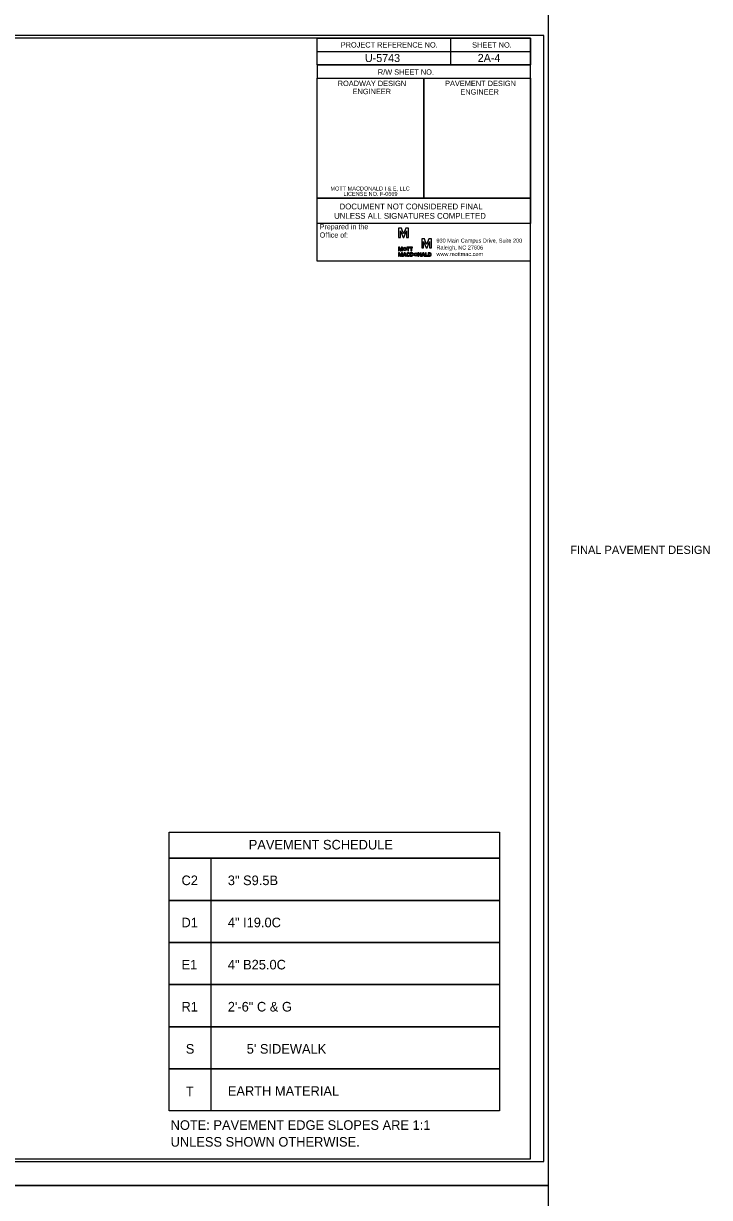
# Model space of a CAD drawing. Extents: x 1901670 to 1902225, y 193498 to 194278.
# Drawn here: x 1902085 to 1902149.3, y 193826.9 to 193936.9 of the extents above; entities that cross this region are included whole.
import ezdxf

# ---------------------------------------------------------------- set-up
doc = ezdxf.new("R2010")
doc.units = 0
for name, color, linetype in [('Old_Level_2', 7, 'Continuous'), ('Old_Level_42', 7, 'Continuous'), ('Old_Level_45', 7, 'Continuous'), ('Prop Dimension Text', 7, 'Continuous'), ('Prop Pavement Schedule Description CELL', 7, 'Continuous'), ('Sheet Border Standard 30in CELL', 7, 'Continuous'), ('Sheet Cutting Line CELL', 7, 'Continuous'), ('Sheet Data Field CELL', 7, 'Continuous'), ('Sheet Plot Border Inside CELL', 7, 'Continuous'), ('Sheet Plot Border Outside CELL', 7, 'Continuous'), ('Sheet Sticker Exception Certification CELL', 7, 'Continuous')]:
    doc.layers.add(name, color=color, linetype=linetype)

msp = doc.modelspace()

# ---------------------------------------------------------------- linework, layer by layer
at = {"layer": 'Old_Level_2'}
for p, q in [((1902120.44, 193917.7), (1902120.18, 193917.7)), ((1902120.18, 193917.7), (1902120.18, 193916.85)), ((1902120.18, 193916.85), (1902120.36, 193916.85)), ((1902120.36, 193916.85), (1902120.36, 193917.46)), ((1902120.36, 193917.46), (1902120.37, 193917.46)), ((1902120.37, 193917.46), (1902120.61, 193916.85)), ((1902120.64, 193917.17), (1902120.44, 193917.7)), ((1902120.61, 193916.85), (1902120.68, 193916.85)), ((1902120.65, 193917.17), (1902120.64, 193917.17)), ((1902120.64, 193917.17), (1902120.64, 193917.17)), ((1902120.85, 193917.7), (1902120.65, 193917.17)), ((1902120.65, 193917.17), (1902120.65, 193917.17)), ((1902120.68, 193916.85), (1902120.92, 193917.46)), ((1902121.1, 193917.7), (1902120.85, 193917.7)), ((1902120.92, 193917.46), (1902120.93, 193917.46)), ((1902120.93, 193917.46), (1902120.93, 193916.85)), ((1902120.93, 193916.85), (1902121.1, 193916.85)), ((1902121.1, 193916.85), (1902121.1, 193917.7)), ((1902120.28, 193915.92), (1902120.18, 193915.92)), ((1902120.18, 193915.92), (1902120.18, 193915.59)), ((1902120.25, 193915.59), (1902120.25, 193915.83)), ((1902120.25, 193915.83), (1902120.25, 193915.83)), ((1902120.25, 193915.83), (1902120.35, 193915.59)), ((1902120.25, 193915.83), (1902120.25, 193915.83)), ((1902120.36, 193915.72), (1902120.28, 193915.92)), ((1902120.44, 193915.92), (1902120.36, 193915.72)), ((1902120.38, 193915.59), (1902120.47, 193915.83)), ((1902120.54, 193915.92), (1902120.44, 193915.92)), ((1902120.47, 193915.83), (1902120.47, 193915.83)), ((1902120.47, 193915.83), (1902120.47, 193915.59)), ((1902120.47, 193915.83), (1902120.47, 193915.83)), ((1902120.47, 193915.83), (1902120.47, 193915.83)), ((1902120.54, 193915.59), (1902120.54, 193915.92)), ((1902120.54, 193915.59), (1902120.54, 193915.92)), ((1902122.6, 193916.71), (1902122.35, 193916.71)), ((1902122.35, 193916.71), (1902122.35, 193915.86)), ((1902122.35, 193915.86), (1902122.53, 193915.86)), ((1902122.53, 193915.86), (1902122.53, 193916.47)), ((1902122.53, 193916.47), (1902122.53, 193916.47)), ((1902122.53, 193916.47), (1902122.77, 193915.86)), ((1902122.8, 193916.18), (1902122.6, 193916.71)), ((1902122.77, 193915.86), (1902122.85, 193915.86)), ((1902122.81, 193916.18), (1902122.8, 193916.18)), ((1902122.8, 193916.18), (1902122.8, 193916.18)), ((1902123.01, 193916.71), (1902122.81, 193916.18)), ((1902122.81, 193916.18), (1902122.81, 193916.18)), ((1902122.85, 193915.86), (1902123.08, 193916.47)), ((1902123.27, 193916.71), (1902123.01, 193916.71)), ((1902123.08, 193916.47), (1902123.09, 193916.47)), ((1902123.09, 193916.47), (1902123.09, 193915.86)), ((1902123.09, 193915.86), (1902123.27, 193915.86)), ((1902123.27, 193915.86), (1902123.27, 193916.71)), ((1902120.18, 193915.59), (1902120.25, 193915.59)), ((1902120.28, 193915.41), (1902120.18, 193915.41)), ((1902120.18, 193915.41), (1902120.18, 193915.09)), ((1902120.18, 193915.09), (1902120.25, 193915.09)), ((1902120.25, 193915.09), (1902120.25, 193915.32)), ((1902120.25, 193915.32), (1902120.25, 193915.32)), ((1902120.25, 193915.32), (1902120.35, 193915.09)), ((1902120.36, 193915.21), (1902120.28, 193915.41)), ((1902120.35, 193915.59), (1902120.38, 193915.59)), ((1902120.35, 193915.09), (1902120.38, 193915.09)), ((1902120.44, 193915.41), (1902120.36, 193915.21)), ((1902120.38, 193915.09), (1902120.47, 193915.32)), ((1902120.54, 193915.41), (1902120.44, 193915.41)), ((1902120.47, 193915.59), (1902120.54, 193915.59)), ((1902120.47, 193915.32), (1902120.47, 193915.32)), ((1902120.47, 193915.32), (1902120.47, 193915.09)), ((1902120.47, 193915.09), (1902120.54, 193915.09)), ((1902120.54, 193915.09), (1902120.54, 193915.41)), ((1902121.22, 193915.16), (1902121.16, 193915.18)), ((1902121.22, 193915.16), (1902121.16, 193915.18)), ((1902121.17, 193915.31), (1902121.23, 193915.33)), ((1902121.17, 193915.31), (1902121.23, 193915.33)), ((1902121.42, 193915.41), (1902121.27, 193915.41)), ((1902121.27, 193915.41), (1902121.27, 193915.25)), ((1902121.27, 193915.25), (1902121.27, 193915.09)), ((1902121.27, 193915.09), (1902121.42, 193915.09)), ((1902121.34, 193915.15), (1902121.34, 193915.35)), ((1902121.34, 193915.35), (1902121.42, 193915.35)), ((1902121.42, 193915.15), (1902121.34, 193915.15)), ((1902122.96, 193915.41), (1902122.96, 193915.41)), ((1902123.1, 193915.41), (1902122.96, 193915.41)), ((1902122.96, 193915.41), (1902122.96, 193915.25)), ((1902122.96, 193915.25), (1902122.96, 193915.09)), ((1902122.96, 193915.09), (1902123.1, 193915.09)), ((1902123.02, 193915.15), (1902123.02, 193915.35)), ((1902123.02, 193915.35), (1902123.1, 193915.35)), ((1902123.1, 193915.15), (1902123.02, 193915.15)), ((1902123.1, 193915.35), (1902123.1, 193915.35))]:
    msp.add_line(p, q, dxfattribs=at)
for points in [[(1902120.95, 193915.86), (1902121.04, 193915.86), (1902121.04, 193915.59), (1902121.11, 193915.59), (1902121.11, 193915.86), (1902121.2, 193915.86), (1902121.2, 193915.92), (1902120.95, 193915.92), (1902120.95, 193915.86)], [(1902121.24, 193915.86), (1902121.34, 193915.86), (1902121.34, 193915.59), (1902121.41, 193915.59), (1902121.41, 193915.86), (1902121.5, 193915.86), (1902121.5, 193915.92), (1902121.24, 193915.92), (1902121.24, 193915.86)], [(1902120.58, 193915.09), (1902120.65, 193915.09), (1902120.68, 193915.14), (1902120.82, 193915.14), (1902120.84, 193915.09), (1902120.91, 193915.09), (1902120.79, 193915.41), (1902120.7, 193915.41), (1902120.58, 193915.09)], [(1902120.69, 193915.2), (1902120.75, 193915.34), (1902120.8, 193915.2), (1902120.69, 193915.2)], [(1902122.07, 193915.3), (1902122.07, 193915.3), (1902122.23, 193915.09), (1902122.29, 193915.09), (1902122.29, 193915.41), (1902122.23, 193915.41), (1902122.23, 193915.21), (1902122.07, 193915.41), (1902122, 193915.41), (1902122, 193915.09), (1902122.07, 193915.09), (1902122.07, 193915.3)], [(1902122.33, 193915.09), (1902122.41, 193915.09), (1902122.43, 193915.14), (1902122.57, 193915.14), (1902122.59, 193915.09), (1902122.67, 193915.09), (1902122.54, 193915.41), (1902122.46, 193915.41), (1902122.33, 193915.09)], [(1902122.45, 193915.2), (1902122.5, 193915.34), (1902122.56, 193915.2), (1902122.45, 193915.2)], [(1902122.92, 193915.09), (1902122.92, 193915.15), (1902122.78, 193915.15), (1902122.78, 193915.41), (1902122.71, 193915.41), (1902122.71, 193915.09), (1902122.92, 193915.09)], [(1902122.92, 193915.09), (1902122.92, 193915.15), (1902122.78, 193915.15), (1902122.78, 193915.41), (1902122.71, 193915.41), (1902122.71, 193915.09), (1902122.92, 193915.09), (1902122.92, 193915.15)]]:
    msp.add_lwpolyline(points, dxfattribs=at)
msp.add_arc((1902123.1, 193915.25), 0.162, 270, 90, dxfattribs=at)
for centre, major_axis, ratio in [((1902120.76, 193915.76), (0, 0.162), 0.993118), ((1902120.76, 193915.76), (0, 0.106), 0.916103), ((1902121.79, 193915.25), (0, 0.162), 0.993118), ((1902121.79, 193915.25), (0, 0.106), 0.916103)]:
    msp.add_ellipse(centre, major_axis=major_axis, ratio=ratio, dxfattribs=at)
for centre, major_axis, ratio, start_param, end_param in [((1902121.09, 193915.25), (0, 0.162), 0.993118, 5.246647, 10.366427), ((1902121.09, 193915.25), (0, 0.162), 0.993118, 5.246647, 10.366427), ((1902121.09, 193915.25), (0, 0.106), 0.916103, 5.276876, 9.424778), ((1902121.09, 193915.25), (0, 0.106), 0.916103, 5.276876, 10.296021), ((1902121.09, 193915.25), (0, 0.106), 0.916103, 3.141593, 4.012835), ((1902121.42, 193915.25), (0, -0.162), 0.930276, 0, 3.141593), ((1902121.42, 193915.25), (0, -0.101), 0.900832, 0, 3.141593), ((1902123.1, 193915.25), (0, -0.101), 0.900832, 0, 3.141593)]:
    msp.add_ellipse(centre, major_axis=major_axis, ratio=ratio, start_param=start_param, end_param=end_param, dxfattribs=at)
at = {"layer": 'Old_Level_42'}
msp.add_lwpolyline([(1902132.54, 193914.63), (1902112.54, 193914.63), (1902112.54, 193918.16)], dxfattribs=at)
at = {"layer": 'Prop Pavement Schedule Description CELL'}
msp.add_lwpolyline([(1902098.68, 193861.13), (1902129.65, 193861.13), (1902129.65, 193858.68), (1902098.68, 193858.68)], close=True, dxfattribs=at)
for points in [[(1902102.63, 193854.73), (1902098.68, 193854.73), (1902098.68, 193858.68), (1902129.65, 193858.68), (1902129.65, 193854.73), (1902102.63, 193854.73), (1902102.63, 193858.68)], [(1902102.63, 193850.79), (1902098.68, 193850.79), (1902098.68, 193854.73), (1902129.65, 193854.73), (1902129.65, 193850.79), (1902102.63, 193850.79), (1902102.63, 193854.73)], [(1902102.63, 193846.84), (1902098.68, 193846.84), (1902098.68, 193850.79), (1902129.65, 193850.79), (1902129.65, 193846.84), (1902102.63, 193846.84), (1902102.63, 193850.79)], [(1902102.63, 193842.89), (1902098.68, 193842.89), (1902098.68, 193846.84), (1902129.65, 193846.84), (1902129.65, 193842.89), (1902102.63, 193842.89), (1902102.63, 193846.84)], [(1902102.63, 193838.95), (1902098.68, 193838.95), (1902098.68, 193842.89), (1902129.65, 193842.89), (1902129.65, 193838.95), (1902102.63, 193838.95), (1902102.63, 193842.89)], [(1902102.63, 193835), (1902098.68, 193835), (1902098.68, 193838.95), (1902129.65, 193838.95), (1902129.65, 193835), (1902102.63, 193835), (1902102.63, 193838.95)]]:
    msp.add_lwpolyline(points, dxfattribs=at)
at = {"layer": 'Sheet Border Standard 30in CELL'}
for p, q in [((1902125.04, 193935.51), (1902125.04, 193933.01)), ((1902112.54, 193934.26), (1902132.54, 193934.26)), ((1902112.54, 193933.01), (1902132.54, 193933.01)), ((1902112.54, 193933.01), (1902112.54, 193931.76)), ((1902112.54, 193933.01), (1902132.54, 193933.01)), ((1902122.54, 193931.76), (1902122.54, 193920.51))]:
    msp.add_line(p, q, dxfattribs=at)
for points in [[(1902132.54, 193935.51), (1901982.54, 193935.51), (1901982.54, 193830.51), (1902132.54, 193830.51)], [(1902112.54, 193935.51), (1902132.54, 193935.51), (1902132.54, 193933.01), (1902112.54, 193933.01)], [(1902112.54, 193931.76), (1902122.54, 193931.76), (1902122.54, 193920.51), (1902112.54, 193920.51)], [(1902122.54, 193931.76), (1902132.54, 193931.76), (1902132.54, 193920.51), (1902122.54, 193920.51)]]:
    msp.add_lwpolyline(points, close=True, dxfattribs=at)
at = {"layer": 'Sheet Cutting Line CELL'}
for p, q in [((1901965.84, 193828.01), (1902134.24, 193828.01)), ((1902134.24, 193828.01), (1901965.84, 193828.01))]:
    msp.add_line(p, q, dxfattribs=at)
at = {"layer": 'Sheet Plot Border Inside CELL'}
msp.add_lwpolyline([(1902133.79, 193935.77), (1901967.14, 193935.77), (1901967.14, 193830.26), (1902133.79, 193830.26)], close=True, dxfattribs=at)
at = {"layer": 'Sheet Plot Border Outside CELL'}
for points in [[(1902134.24, 193938.01), (1901965.84, 193938.01), (1901965.84, 193828.01), (1902134.24, 193828.01)], [(1902134.24, 193828.01), (1901965.84, 193828.01), (1901965.84, 193718.01), (1902134.24, 193718.01)]]:
    msp.add_lwpolyline(points, close=True, dxfattribs=at)
at = {"layer": 'Sheet Sticker Exception Certification CELL'}
for p, q in [((1902112.54, 193918.16), (1902112.54, 193920.51)), ((1902112.54, 193920.51), (1902132.54, 193920.51)), ((1902132.54, 193920.51), (1902132.54, 193918.16)), ((1902132.54, 193918.16), (1902112.54, 193918.16))]:
    msp.add_line(p, q, dxfattribs=at)

# ---------------------------------------------------------------- texts
at = {"layer": 'Old_Level_2'}
for s, height, p in [('Prepared in the ', 0.4819, (1902112.79, 193917.61)), ('Office of:', 0.482, (1902112.79, 193916.83))]:
    msp.add_text(s, height=height, dxfattribs=at).set_placement(p)
for s, p in [('930 Main Campus Drive, Suite 200', (1902123.73, 193916.36)), ('Raleigh, NC 27606', (1902123.73, 193915.71)), ('www.mottmac.com ', (1902123.73, 193915.1))]:
    msp.add_text(s, height=0.375, rotation=360, dxfattribs=at).set_placement(p)
at = {"layer": 'Old_Level_45'}
for s, p in [('MOTT MACDONALD I & E, LLC', (1902113.8, 193921.24)), (' LICENSE NO. F-0669', (1902114.87, 193920.74))]:
    msp.add_text(s, height=0.375, rotation=360, dxfattribs=at).set_placement(p)
at = {"layer": 'Prop Dimension Text'}
for s, height, p in [('FINAL PAVEMENT DESIGN', 0.7718, (1902136.27, 193887.19)), ('PAVEMENT SCHEDULE', 0.9, (1902106.14, 193859.5))]:
    msp.add_text(s, height=height, dxfattribs=at).set_placement(p)
at = {"layer": 'Prop Pavement Schedule Description CELL'}
for s, p in [('C2', (1902099.84, 193856.16)), ('    3" S9.5B', (1902102.84, 193856.16)), ('D1', (1902099.84, 193852.21)), ('    4" I19.0C', (1902102.84, 193852.21)), ('E1', (1902099.84, 193848.26)), ('    4" B25.0C', (1902102.84, 193848.26)), ('R1', (1902099.84, 193844.32)), ('    2\'-6" C & G', (1902102.84, 193844.32)), ('S', (1902100.24, 193840.37)), ("5' SIDEWALK", (1902105.95, 193840.37)), ('T', (1902100.25, 193836.38)), ('    EARTH MATERIAL', (1902102.84, 193836.42)), ('NOTE: PAVEMENT EDGE SLOPES ARE 1:1', (1902098.82, 193833.23)), ('UNLESS SHOWN OTHERWISE.', (1902098.82, 193831.66))]:
    msp.add_text(s, height=0.9, dxfattribs=at).set_placement(p)
at = {"layer": 'Sheet Border Standard 30in CELL'}
for s, p in [('PROJECT REFERENCE NO.', (1902114.76, 193934.64)), ('SHEET NO.', (1902127.07, 193934.63)), ('R/W SHEET NO.', (1902118.24, 193932.09)), ('ROADWAY DESIGN', (1902114.48, 193931.03)), ('PAVEMENT DESIGN', (1902124.54, 193931.03)), ('ENGINEER', (1902115.87, 193930.27)), ('ENGINEER', (1902125.97, 193930.23))]:
    msp.add_text(s, height=0.5, dxfattribs=at).set_placement(p)
at = {"layer": 'Sheet Data Field CELL'}
for s, p in [('U-5743', (1902117.03, 193933.28)), ('2A-4', (1902127.6, 193933.29))]:
    msp.add_text(s, height=0.75, dxfattribs=at).set_placement(p)
at = {"layer": 'Sheet Sticker Exception Certification CELL'}
for s, p in [('UNLESS ALL SIGNATURES COMPLETED', (1902114.14, 193918.59)), ('DOCUMENT NOT CONSIDERED FINAL', (1902114.65, 193919.47))]:
    msp.add_text(s, height=0.55, dxfattribs=at).set_placement(p)

doc.saveas('drawing.dxf')
